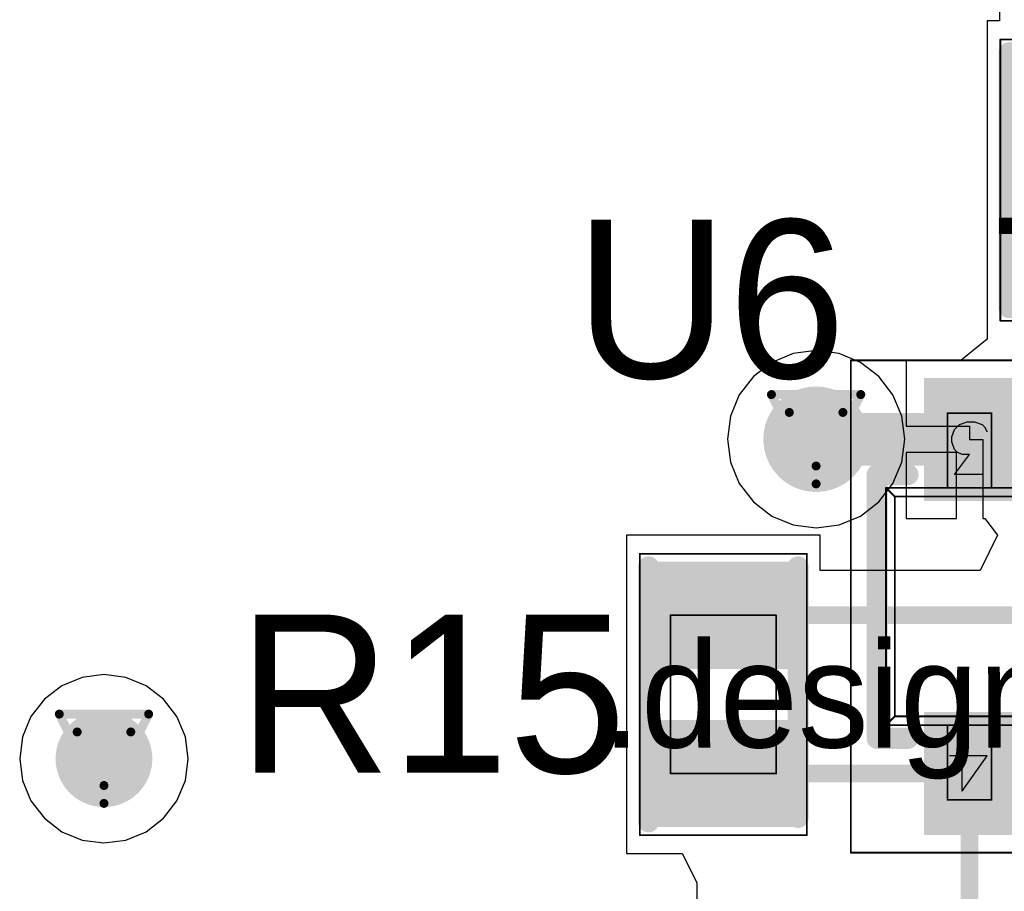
# Model space of a CAD drawing. Header units: millimetres. Extents: x 138 to 555, y 26 to 334.
# Tile 460 of 656: x 255.77 to 261.37, y 294.79 to 299.74. Entities that reach past the tile are written whole.
import ezdxf

# ---------------------------------------------------------------- set-up
doc = ezdxf.new("R2010")
doc.units = ezdxf.units.MM
for name, color, linetype in [('BottomLayer', 5, 'Continuous'), ('DrillDrawing', 1, 'Continuous'), ('Mechanical20', 56, 'Continuous'), ('Mechanical27', 56, 'Continuous'), ('MidLayer1', 16, 'Continuous'), ('MidLayer2', 76, 'Continuous'), ('MidLayer3', 90, 'Continuous'), ('MidLayer4', 156, 'Continuous'), ('MultiLayer', 9, 'Continuous'), ('TopLayer', 1, 'Continuous'), ('TopOverlay', 2, 'Continuous'), ('TopPaste', 8, 'Continuous'), ('TopSolder', 216, 'Continuous'), ('ViaHoleLayer', 16, 'Continuous')]:
    doc.layers.add(name, color=color, linetype=linetype)

# ---------------------------------------------------------------- blocks, each defined once
blk = doc.blocks.new('DIO_SOT353_514')
at = {"layer": 'Mechanical20', "const_width": 0.01}
for points in [[(1.325, 1.4), (-1.325, 1.4)], [(-1.325, 1.4), (-1.325, -1.4)], [(1.325, 1.4), (1.325, -1.4)], [(1.325, -1.4), (-1.325, -1.4)]]:
    blk.add_lwpolyline(points, dxfattribs=at)
at = {"layer": 'Mechanical20', "const_width": 0.005}
for points in [[(-1.3275, 1.4, 1), (-1.3225, 1.4, 1)], [(-1.3275, 1.4, 1), (-1.3225, 1.4, 1)], [(1.3225, 1.4, 1), (1.3275, 1.4, 1)], [(1.3225, 1.4, 1), (1.3275, 1.4, 1)], [(-1.3275, -1.4, 1), (-1.3225, -1.4, 1)], [(-1.3275, -1.4, 1), (-1.3225, -1.4, 1)], [(1.3225, -1.4, 1), (1.3275, -1.4, 1)], [(1.3225, -1.4, 1), (1.3275, -1.4, 1)]]:
    blk.add_lwpolyline(points, format="xyb", close=True, dxfattribs=at)
at = {"layer": 'Mechanical27'}
for p, q in [((-0.7214, 1.0499), (-0.7357, 0.9214)), ((-0.5786, 1.0499), (-0.7214, 1.0499)), ((0.6928, 1.0499), (0.55, 0.85)), ((0.6928, 1.0499), (0.6928, 0.75)), ((-0.7357, 0.9214), (-0.7214, 0.9357)), ((-0.7214, 0.9357), (-0.6786, 0.95)), ((-0.6786, 0.95), (-0.6357, 0.95)), ((-0.6357, 0.95), (-0.5929, 0.9357)), ((-0.5929, 0.9357), (-0.5643, 0.9071)), ((-0.5643, 0.9071), (-0.55, 0.8643)), ((-0.55, 0.8643), (-0.55, 0.8357)), ((0.55, 0.85), (0.7642, 0.85)), ((-0.7357, 0.7786), (-0.75, 0.8071)), ((-0.5643, 0.7928), (-0.5929, 0.7643)), ((-0.55, 0.8357), (-0.5643, 0.7928)), ((-0.7214, 0.7643), (-0.7357, 0.7786)), ((-0.6786, 0.75), (-0.7214, 0.7643)), ((-0.6357, 0.75), (-0.6786, 0.75)), ((-0.5929, 0.7643), (-0.6357, 0.75)), ((-0.6714, -0.7929), (-0.6286, -0.7501)), ((-0.6286, -0.7501), (-0.6286, -1.05)), ((-0.0857, -0.8072), (-0.0714, -0.7786)), ((-0.0714, -0.7786), (-0.0572, -0.7643)), ((-0.0572, -0.7643), (-0.0286, -0.7501)), ((-0.0286, -0.7501), (0.0285, -0.7501)), ((0.0285, -0.7501), (0.0571, -0.7643)), ((0.0571, -0.7643), (0.0714, -0.7786)), ((0.0714, -0.7786), (0.0857, -0.8072)), ((0.5786, -0.7501), (0.7357, -0.7501)), ((0.7357, -0.7501), (0.65, -0.8643)), ((-0.7, -0.8072), (-0.6714, -0.7929)), ((-0.0857, -0.8215), (-0.0857, -0.8072)), ((0.0857, -0.8358), (0.0714, -0.8643)), ((0.0857, -0.8072), (0.0857, -0.8358)), ((0.0714, -0.8643), (0.0428, -0.9072)), ((0.65, -0.8643), (0.6928, -0.8643)), ((0.6928, -0.8643), (0.7214, -0.8786)), ((0.7214, -0.8786), (0.7357, -0.8929)), ((0.7357, -0.8929), (0.75, -0.9357)), ((0.0428, -0.9072), (-0.1, -1.05)), ((0.75, -0.9357), (0.75, -0.9643)), ((0.5643, -1.0214), (0.55, -0.9929)), ((0.7357, -1.0072), (0.7071, -1.0357)), ((0.75, -0.9643), (0.7357, -1.0072)), ((-0.1, -1.05), (0.1, -1.05)), ((0.5786, -1.0357), (0.5643, -1.0214)), ((0.6214, -1.05), (0.5786, -1.0357)), ((0.6643, -1.05), (0.6214, -1.05)), ((0.7071, -1.0357), (0.6643, -1.05))]:
    blk.add_line(p, q, dxfattribs=at)
at = {"layer": 'Mechanical27', "const_width": 0.01}
for points in [[(-0.775, 1.1), (-0.775, 0.675)], [(-0.525, 1.1), (-0.775, 1.1)], [(-0.525, 1.1), (-0.525, 0.675)], [(0.525, 1.1), (0.525, 0.675)], [(0.775, 1.1), (0.525, 1.1)], [(0.775, 1.1), (0.775, 0.675)], [(-1.075, 0.625), (-1.125, 0.675)], [(-1.125, 0.675), (-1.125, -0.675)], [(1.125, 0.675), (-1.125, 0.675)], [(1.125, 0.675), (1.075, 0.625)], [(1.125, 0.675), (1.125, -0.675)], [(1.075, 0.625), (-1.075, 0.625)], [(-1.075, 0.625), (-1.075, -0.625)], [(1.075, 0.625), (1.075, -0.625)], [(-1.075, -0.625), (-1.125, -0.675)], [(1.125, -0.675), (-1.125, -0.675)], [(1.075, -0.625), (-1.075, -0.625)], [(-0.775, -0.675), (-0.775, -1.1)], [(-0.525, -0.675), (-0.525, -1.1)], [(-0.125, -0.675), (-0.125, -1.1)], [(0.125, -0.675), (0.125, -1.1)], [(0.525, -0.675), (0.525, -1.1)], [(0.775, -0.675), (0.775, -1.1)], [(1.125, -0.675), (1.075, -0.625)], [(-0.525, -1.1), (-0.775, -1.1)], [(0.125, -1.1), (-0.125, -1.1)], [(0.775, -1.1), (0.525, -1.1)]]:
    blk.add_lwpolyline(points, dxfattribs=at)
at = {"layer": 'Mechanical27'}
for points, const_width in [([(-0.7775, 1.1, 1), (-0.7725, 1.1, 1)], 0.005), ([(-0.7775, 1.1, 1), (-0.7725, 1.1, 1)], 0.005), ([(-0.5275, 1.1, 1), (-0.5225, 1.1, 1)], 0.005), ([(-0.5275, 1.1, 1), (-0.5225, 1.1, 1)], 0.005), ([(0.5225, 1.1, 1), (0.5275, 1.1, 1)], 0.005), ([(0.5225, 1.1, 1), (0.5275, 1.1, 1)], 0.005), ([(0.7725, 1.1, 1), (0.7775, 1.1, 1)], 0.005), ([(0.7725, 1.1, 1), (0.7775, 1.1, 1)], 0.005), ([(-1.1275, 0.675, 1), (-1.1225, 0.675, 1)], 0.005), ([(-1.1275, 0.675, 1), (-1.1225, 0.675, 1)], 0.005), ([(-1.1275, 0.675, 1), (-1.1225, 0.675, 1)], 0.005), ([(-0.7775, 0.675, 1), (-0.7725, 0.675, 1)], 0.005), ([(-0.5275, 0.675, 1), (-0.5225, 0.675, 1)], 0.005), ([(0.5225, 0.675, 1), (0.5275, 0.675, 1)], 0.005), ([(0.7725, 0.675, 1), (0.7775, 0.675, 1)], 0.005), ([(1.1225, 0.675, 1), (1.1275, 0.675, 1)], 0.005), ([(1.1225, 0.675, 1), (1.1275, 0.675, 1)], 0.005), ([(1.1225, 0.675, 1), (1.1275, 0.675, 1)], 0.005), ([(-1.0775, 0.625, 1), (-1.0725, 0.625, 1)], 0.005), ([(-1.0775, 0.625, 1), (-1.0725, 0.625, 1)], 0.005), ([(-1.0775, 0.625, 1), (-1.0725, 0.625, 1)], 0.005), ([(1.0725, 0.625, 1), (1.0775, 0.625, 1)], 0.005), ([(1.0725, 0.625, 1), (1.0775, 0.625, 1)], 0.005), ([(1.0725, 0.625, 1), (1.0775, 0.625, 1)], 0.005), ([(-0.575, -0.325, 1), (-0.975, -0.325, 1)], 0.01), ([(-0.9775, -0.325, 1), (-0.9725, -0.325, 1)], 0.005), ([(-0.5775, -0.325, 1), (-0.5725, -0.325, 1)], 0.005), ([(-1.1275, -0.675, 1), (-1.1225, -0.675, 1)], 0.005), ([(-1.1275, -0.675, 1), (-1.1225, -0.675, 1)], 0.005), ([(-1.1275, -0.675, 1), (-1.1225, -0.675, 1)], 0.005), ([(-1.0775, -0.625, 1), (-1.0725, -0.625, 1)], 0.005), ([(-1.0775, -0.625, 1), (-1.0725, -0.625, 1)], 0.005), ([(-1.0775, -0.625, 1), (-1.0725, -0.625, 1)], 0.005), ([(-0.7775, -0.675, 1), (-0.7725, -0.675, 1)], 0.005), ([(-0.5275, -0.675, 1), (-0.5225, -0.675, 1)], 0.005), ([(-0.1275, -0.675, 1), (-0.1225, -0.675, 1)], 0.005), ([(0.1225, -0.675, 1), (0.1275, -0.675, 1)], 0.005), ([(0.5225, -0.675, 1), (0.5275, -0.675, 1)], 0.005), ([(0.7725, -0.675, 1), (0.7775, -0.675, 1)], 0.005), ([(1.0725, -0.625, 1), (1.0775, -0.625, 1)], 0.005), ([(1.0725, -0.625, 1), (1.0775, -0.625, 1)], 0.005), ([(1.0725, -0.625, 1), (1.0775, -0.625, 1)], 0.005), ([(1.1225, -0.675, 1), (1.1275, -0.675, 1)], 0.005), ([(1.1225, -0.675, 1), (1.1275, -0.675, 1)], 0.005), ([(1.1225, -0.675, 1), (1.1275, -0.675, 1)], 0.005), ([(-0.7775, -1.1, 1), (-0.7725, -1.1, 1)], 0.005), ([(-0.7775, -1.1, 1), (-0.7725, -1.1, 1)], 0.005), ([(-0.5275, -1.1, 1), (-0.5225, -1.1, 1)], 0.005), ([(-0.5275, -1.1, 1), (-0.5225, -1.1, 1)], 0.005), ([(-0.1275, -1.1, 1), (-0.1225, -1.1, 1)], 0.005), ([(-0.1275, -1.1, 1), (-0.1225, -1.1, 1)], 0.005), ([(0.1225, -1.1, 1), (0.1275, -1.1, 1)], 0.005), ([(0.1225, -1.1, 1), (0.1275, -1.1, 1)], 0.005), ([(0.5225, -1.1, 1), (0.5275, -1.1, 1)], 0.005), ([(0.5225, -1.1, 1), (0.5275, -1.1, 1)], 0.005), ([(0.7725, -1.1, 1), (0.7775, -1.1, 1)], 0.005), ([(0.7725, -1.1, 1), (0.7775, -1.1, 1)], 0.005)]:
    blk.add_lwpolyline(points, format="xyb", close=True, dxfattribs=dict(at, const_width=const_width))
at = {"layer": 'TopLayer'}
for points in [[(-0.44, 0.65), (-0.44, 1.25), (-0.86, 0.65), (-0.86, 1.25)], [(0.86, 0.65), (0.86, 1.25), (0.44, 0.65), (0.44, 1.25)], [(-0.44, -1.25), (-0.44, -0.65), (-0.86, -1.25), (-0.86, -0.65)], [(0.21, -1.25), (0.21, -0.65), (-0.21, -1.25), (-0.21, -0.65)], [(0.86, -1.25), (0.86, -0.65), (0.44, -1.25), (0.44, -0.65)]]:
    blk.add_solid(points, dxfattribs=at)
at = {"layer": 'TopOverlay'}
for p, q in [((-1.397, -1.2625), (-1.397, -0.4627)), ((-1.2066, -1.1101), (-1.2827, -1.1482)), ((-1.2827, -1.1482), (-1.397, -1.2625))]:
    blk.add_line(p, q, dxfattribs=at)
at = {"layer": 'TopOverlay', "const_width": 0.12}
for points in [[(-1.175, 0.75), (-1.175, -0.75)], [(-1, 0.75), (-1.175, 0.75)], [(0.3, 0.75), (-0.3, 0.75)], [(1.175, 0.75), (1, 0.75)], [(1.175, 0.75), (1.175, -0.75)], [(-1, -0.75), (-1.175, -0.75)], [(1.175, -0.75), (1, -0.75)]]:
    blk.add_lwpolyline(points, dxfattribs=at)
at = {"layer": 'TopOverlay'}
for points, const_width in [([(-1.205, 0.75, 1), (-1.145, 0.75, 1)], 0.06), ([(-1.205, 0.75, 1), (-1.145, 0.75, 1)], 0.06), ([(-1.03, 0.75, 1), (-0.97, 0.75, 1)], 0.06), ([(-0.33, 0.75, 1), (-0.27, 0.75, 1)], 0.06), ([(0.27, 0.75, 1), (0.33, 0.75, 1)], 0.06), ([(0.97, 0.75, 1), (1.03, 0.75, 1)], 0.06), ([(1.145, 0.75, 1), (1.205, 0.75, 1)], 0.06), ([(1.145, 0.75, 1), (1.205, 0.75, 1)], 0.06), ([(-0.5689, -0.325, 1), (-0.9812, -0.325, 1)], 0.12), ([(-1.0112, -0.325, 1), (-0.9512, -0.325, 1)], 0.06), ([(-0.5989, -0.325, 1), (-0.5389, -0.325, 1)], 0.06), ([(-1.205, -0.75, 1), (-1.145, -0.75, 1)], 0.06), ([(-1.205, -0.75, 1), (-1.145, -0.75, 1)], 0.06), ([(-1.03, -0.75, 1), (-0.97, -0.75, 1)], 0.06), ([(0.97, -0.75, 1), (1.03, -0.75, 1)], 0.06), ([(1.145, -0.75, 1), (1.205, -0.75, 1)], 0.06), ([(1.145, -0.75, 1), (1.205, -0.75, 1)], 0.06)]:
    blk.add_lwpolyline(points, format="xyb", close=True, dxfattribs=dict(at, const_width=const_width))
at = {"layer": 'TopPaste'}
for points in [[(-0.44, 0.65), (-0.44, 1.25), (-0.86, 0.65), (-0.86, 1.25)], [(0.86, 0.65), (0.86, 1.25), (0.44, 0.65), (0.44, 1.25)], [(-0.44, -1.25), (-0.44, -0.65), (-0.86, -1.25), (-0.86, -0.65)], [(0.21, -1.25), (0.21, -0.65), (-0.21, -1.25), (-0.21, -0.65)], [(0.86, -1.25), (0.86, -0.65), (0.44, -1.25), (0.44, -0.65)]]:
    blk.add_solid(points, dxfattribs=at)
at = {"layer": 'TopSolder'}
for points in [[(-0.39, 0.6), (-0.39, 1.3), (-0.91, 0.6), (-0.91, 1.3)], [(0.91, 0.6), (0.91, 1.3), (0.39, 0.6), (0.39, 1.3)], [(-0.39, -1.3), (-0.39, -0.6), (-0.91, -1.3), (-0.91, -0.6)], [(0.26, -1.3), (0.26, -0.6), (-0.26, -1.3), (-0.26, -0.6)], [(0.91, -1.3), (0.91, -0.6), (0.39, -1.3), (0.39, -0.6)]]:
    blk.add_solid(points, dxfattribs=at)
blk = doc.blocks.new('R0402_777')
at = {"layer": 'Mechanical20', "const_width": 0.01}
for points in [[(-0.8, -0.475), (-0.8, 0.475)], [(0.8, 0.475), (-0.8, 0.475)], [(0.8, -0.475), (0.8, 0.475)], [(0.8, -0.475), (-0.8, -0.475)]]:
    blk.add_lwpolyline(points, dxfattribs=at)
at = {"layer": 'Mechanical20', "const_width": 0.005}
for points in [[(-0.8025, 0.475, 1), (-0.7975, 0.475, 1)], [(-0.8025, 0.475, 1), (-0.7975, 0.475, 1)], [(0.7975, 0.475, 1), (0.8025, 0.475, 1)], [(0.7975, 0.475, 1), (0.8025, 0.475, 1)], [(-0.8025, -0.475, 1), (-0.7975, -0.475, 1)], [(-0.8025, -0.475, 1), (-0.7975, -0.475, 1)], [(0.7975, -0.475, 1), (0.8025, -0.475, 1)], [(0.7975, -0.475, 1), (0.8025, -0.475, 1)]]:
    blk.add_lwpolyline(points, format="xyb", close=True, dxfattribs=at)
at = {"layer": 'Mechanical27', "const_width": 0.01}
for points in [[(-0.45, -0.3), (-0.45, 0.3)], [(0.45, 0.3), (-0.45, 0.3)], [(0.45, -0.3), (0.45, 0.3)], [(0.45, -0.3), (-0.45, -0.3)]]:
    blk.add_lwpolyline(points, dxfattribs=at)
at = {"layer": 'Mechanical27', "const_width": 0.005}
for points in [[(-0.4525, 0.3, 1), (-0.4475, 0.3, 1)], [(-0.4525, 0.3, 1), (-0.4475, 0.3, 1)], [(0.4475, 0.3, 1), (0.4525, 0.3, 1)], [(0.4475, 0.3, 1), (0.4525, 0.3, 1)], [(-0.4525, -0.3, 1), (-0.4475, -0.3, 1)], [(-0.4525, -0.3, 1), (-0.4475, -0.3, 1)], [(0.4475, -0.3, 1), (0.4525, -0.3, 1)], [(0.4475, -0.3, 1), (0.4525, -0.3, 1)]]:
    blk.add_lwpolyline(points, format="xyb", close=True, dxfattribs=at)
at = {"layer": 'TopLayer'}
for points in [[(-0.195, -0.35), (-0.195, 0.35), (-0.705, -0.35), (-0.705, 0.35)], [(0.705, -0.35), (0.705, 0.35), (0.195, -0.35), (0.195, 0.35)]]:
    blk.add_solid(points, dxfattribs=at)
at = {"layer": 'TopOverlay', "const_width": 0.12}
for points in [[(0.7, 0.425), (-0.725, 0.425)], [(0.725, -0.425), (-0.725, -0.425)]]:
    blk.add_lwpolyline(points, dxfattribs=at)
at = {"layer": 'TopOverlay', "const_width": 0.06}
for points in [[(-0.755, 0.425, 1), (-0.695, 0.425, 1)], [(0.67, 0.425, 1), (0.73, 0.425, 1)], [(-0.755, -0.425, 1), (-0.695, -0.425, 1)], [(0.695, -0.425, 1), (0.755, -0.425, 1)]]:
    blk.add_lwpolyline(points, format="xyb", close=True, dxfattribs=at)
at = {"layer": 'TopPaste'}
for points in [[(-0.195, -0.35), (-0.195, 0.35), (-0.705, -0.35), (-0.705, 0.35)], [(0.705, -0.35), (0.705, 0.35), (0.195, -0.35), (0.195, 0.35)]]:
    blk.add_solid(points, dxfattribs=at)
at = {"layer": 'TopSolder'}
for points in [[(-0.145, -0.4), (-0.145, 0.4), (-0.755, -0.4), (-0.755, 0.4)], [(0.755, -0.4), (0.755, 0.4), (0.145, -0.4), (0.145, 0.4)]]:
    blk.add_solid(points, dxfattribs=at)
blk = doc.blocks.new('R0402_778')
at = {"layer": 'Mechanical20', "const_width": 0.01}
for points in [[(-0.8, -0.475), (-0.8, 0.475)], [(0.8, 0.475), (-0.8, 0.475)], [(0.8, -0.475), (0.8, 0.475)], [(0.8, -0.475), (-0.8, -0.475)]]:
    blk.add_lwpolyline(points, dxfattribs=at)
at = {"layer": 'Mechanical20', "const_width": 0.005}
for points in [[(-0.8025, 0.475, 1), (-0.7975, 0.475, 1)], [(-0.8025, 0.475, 1), (-0.7975, 0.475, 1)], [(0.7975, 0.475, 1), (0.8025, 0.475, 1)], [(0.7975, 0.475, 1), (0.8025, 0.475, 1)], [(-0.8025, -0.475, 1), (-0.7975, -0.475, 1)], [(-0.8025, -0.475, 1), (-0.7975, -0.475, 1)], [(0.7975, -0.475, 1), (0.8025, -0.475, 1)], [(0.7975, -0.475, 1), (0.8025, -0.475, 1)]]:
    blk.add_lwpolyline(points, format="xyb", close=True, dxfattribs=at)
at = {"layer": 'Mechanical27', "const_width": 0.01}
for points in [[(-0.45, -0.3), (-0.45, 0.3)], [(0.45, 0.3), (-0.45, 0.3)], [(0.45, -0.3), (0.45, 0.3)], [(0.45, -0.3), (-0.45, -0.3)]]:
    blk.add_lwpolyline(points, dxfattribs=at)
at = {"layer": 'Mechanical27', "const_width": 0.005}
for points in [[(-0.4525, 0.3, 1), (-0.4475, 0.3, 1)], [(-0.4525, 0.3, 1), (-0.4475, 0.3, 1)], [(0.4475, 0.3, 1), (0.4525, 0.3, 1)], [(0.4475, 0.3, 1), (0.4525, 0.3, 1)], [(-0.4525, -0.3, 1), (-0.4475, -0.3, 1)], [(-0.4525, -0.3, 1), (-0.4475, -0.3, 1)], [(0.4475, -0.3, 1), (0.4525, -0.3, 1)], [(0.4475, -0.3, 1), (0.4525, -0.3, 1)]]:
    blk.add_lwpolyline(points, format="xyb", close=True, dxfattribs=at)
at = {"layer": 'TopLayer'}
for points in [[(-0.195, -0.35), (-0.195, 0.35), (-0.705, -0.35), (-0.705, 0.35)], [(0.705, -0.35), (0.705, 0.35), (0.195, -0.35), (0.195, 0.35)]]:
    blk.add_solid(points, dxfattribs=at)
at = {"layer": 'TopOverlay', "const_width": 0.12}
for points in [[(0.7, 0.425), (-0.725, 0.425)], [(0.725, -0.425), (-0.725, -0.425)]]:
    blk.add_lwpolyline(points, dxfattribs=at)
at = {"layer": 'TopOverlay', "const_width": 0.06}
for points in [[(-0.755, 0.425, 1), (-0.695, 0.425, 1)], [(0.67, 0.425, 1), (0.73, 0.425, 1)], [(-0.755, -0.425, 1), (-0.695, -0.425, 1)], [(0.695, -0.425, 1), (0.755, -0.425, 1)]]:
    blk.add_lwpolyline(points, format="xyb", close=True, dxfattribs=at)
at = {"layer": 'TopPaste'}
for points in [[(-0.195, -0.35), (-0.195, 0.35), (-0.705, -0.35), (-0.705, 0.35)], [(0.705, -0.35), (0.705, 0.35), (0.195, -0.35), (0.195, 0.35)]]:
    blk.add_solid(points, dxfattribs=at)
at = {"layer": 'TopSolder'}
for points in [[(-0.145, -0.4), (-0.145, 0.4), (-0.755, -0.4), (-0.755, 0.4)], [(0.755, -0.4), (0.755, 0.4), (0.145, -0.4), (0.145, 0.4)]]:
    blk.add_solid(points, dxfattribs=at)

msp = doc.modelspace()

# ---------------------------------------------------------------- linework, layer by layer
at = {"layer": 'BottomLayer'}
for points, const_width in [([(260.1481, 297.3587, 1), (260.4481, 297.3587, 1)], 0.3), ([(256.1123, 295.5414, 1), (256.3873, 295.5414, 1)], 0.275)]:
    msp.add_lwpolyline(points, format="xyb", close=True, dxfattribs=dict(at, const_width=const_width))
at = {"layer": 'DrillDrawing', "const_width": 0.0508}
for points in [[(260.0441, 297.6127), (260.5521, 297.6127)], [(260.0441, 297.6127), (260.2981, 297.1047)], [(260.2981, 297.1047), (260.5521, 297.6127)], [(260.1457, 297.5111), (260.4505, 297.5111)], [(260.1457, 297.5111), (260.2981, 297.2063)], [(260.2981, 297.2063), (260.4505, 297.5111)], [(255.9958, 295.7954), (256.5038, 295.7954)], [(255.9958, 295.7954), (256.2498, 295.2874)], [(256.2498, 295.2874), (256.5038, 295.7954)], [(256.0974, 295.6938), (256.4022, 295.6938)], [(256.0974, 295.6938), (256.2498, 295.389)], [(256.2498, 295.389), (256.4022, 295.6938)]]:
    msp.add_lwpolyline(points, dxfattribs=at)
at = {"layer": 'DrillDrawing', "const_width": 0.0254}
for points in [[(260.0314, 297.6127, 1), (260.0568, 297.6127, 1)], [(260.0314, 297.6127, 1), (260.0568, 297.6127, 1)], [(260.5394, 297.6127, 1), (260.5648, 297.6127, 1)], [(260.5394, 297.6127, 1), (260.5648, 297.6127, 1)], [(260.133, 297.5111, 1), (260.1584, 297.5111, 1)], [(260.133, 297.5111, 1), (260.1584, 297.5111, 1)], [(260.4378, 297.5111, 1), (260.4632, 297.5111, 1)], [(260.4378, 297.5111, 1), (260.4632, 297.5111, 1)], [(260.2854, 297.2063, 1), (260.3108, 297.2063, 1)], [(260.2854, 297.2063, 1), (260.3108, 297.2063, 1)], [(260.2854, 297.1047, 1), (260.3108, 297.1047, 1)], [(260.2854, 297.1047, 1), (260.3108, 297.1047, 1)], [(255.9831, 295.7954, 1), (256.0085, 295.7954, 1)], [(255.9831, 295.7954, 1), (256.0085, 295.7954, 1)], [(256.4911, 295.7954, 1), (256.5165, 295.7954, 1)], [(256.4911, 295.7954, 1), (256.5165, 295.7954, 1)], [(256.0847, 295.6938, 1), (256.1101, 295.6938, 1)], [(256.0847, 295.6938, 1), (256.1101, 295.6938, 1)], [(256.3895, 295.6938, 1), (256.4149, 295.6938, 1)], [(256.3895, 295.6938, 1), (256.4149, 295.6938, 1)], [(256.2371, 295.389, 1), (256.2625, 295.389, 1)], [(256.2371, 295.389, 1), (256.2625, 295.389, 1)], [(256.2371, 295.2874, 1), (256.2625, 295.2874, 1)], [(256.2371, 295.2874, 1), (256.2625, 295.2874, 1)]]:
    msp.add_lwpolyline(points, format="xyb", close=True, dxfattribs=at)
at = {"layer": 'MidLayer1'}
for p, q in [((260.1675, 297.8459), (260.0459, 297.7955)), ((260.2981, 297.8631), (260.1675, 297.8459)), ((260.4286, 297.8459), (260.2981, 297.8631)), ((260.5502, 297.7955), (260.4286, 297.8459)), ((260.0459, 297.7955), (259.9415, 297.7153)), ((260.6547, 297.7153), (260.5502, 297.7955)), ((259.9415, 297.7153), (259.8613, 297.6109)), ((260.7348, 297.6109), (260.6547, 297.7153)), ((259.8613, 297.6109), (259.8109, 297.4893)), ((260.7852, 297.4893), (260.7348, 297.6109)), ((259.8109, 297.4893), (259.7937, 297.3587)), ((260.8024, 297.3587), (260.7852, 297.4893)), ((259.7937, 297.3587), (259.8109, 297.2282)), ((260.7852, 297.2282), (260.8024, 297.3587)), ((259.8109, 297.2282), (259.8613, 297.1066)), ((260.7348, 297.1066), (260.7852, 297.2282)), ((259.8613, 297.1066), (259.9415, 297.0021)), ((260.6547, 297.0021), (260.7348, 297.1066)), ((259.9415, 297.0021), (260.0459, 296.922)), ((260.5502, 296.922), (260.6547, 297.0021)), ((260.0459, 296.922), (260.1675, 296.8716)), ((260.4286, 296.8716), (260.5502, 296.922)), ((260.1675, 296.8716), (260.2981, 296.8544)), ((260.2981, 296.8544), (260.4286, 296.8716)), ((256.1258, 296.0042), (256.0103, 295.9563)), ((256.2498, 296.0205), (256.1258, 296.0042)), ((256.3738, 296.0042), (256.2498, 296.0205)), ((256.4894, 295.9563), (256.3738, 296.0042)), ((256.0103, 295.9563), (255.9111, 295.8802)), ((256.5886, 295.8802), (256.4894, 295.9563)), ((255.9111, 295.8802), (255.8349, 295.7809)), ((256.6647, 295.7809), (256.5886, 295.8802)), ((255.8349, 295.7809), (255.7871, 295.6654)), ((256.7126, 295.6654), (256.6647, 295.7809)), ((255.7871, 295.6654), (255.7707, 295.5414)), ((256.7289, 295.5414), (256.7126, 295.6654)), ((255.7707, 295.5414), (255.7871, 295.4174)), ((256.7126, 295.4174), (256.7289, 295.5414)), ((255.7871, 295.4174), (255.8349, 295.3018)), ((256.6647, 295.3018), (256.7126, 295.4174)), ((255.8349, 295.3018), (255.9111, 295.2026)), ((256.5886, 295.2026), (256.6647, 295.3018)), ((255.9111, 295.2026), (256.0103, 295.1265)), ((256.4894, 295.1265), (256.5886, 295.2026)), ((256.0103, 295.1265), (256.1258, 295.0786)), ((256.3738, 295.0786), (256.4894, 295.1265)), ((256.1258, 295.0786), (256.2498, 295.0623)), ((256.2498, 295.0623), (256.3738, 295.0786))]:
    msp.add_line(p, q, dxfattribs=at)
for points, const_width in [([(260.1481, 297.3587, 1), (260.4481, 297.3587, 1)], 0.3), ([(256.1123, 295.5414, 1), (256.3873, 295.5414, 1)], 0.275)]:
    msp.add_lwpolyline(points, format="xyb", close=True, dxfattribs=dict(at, const_width=const_width))
at = {"layer": 'MidLayer2'}
for points, const_width in [([(260.1481, 297.3587, 1), (260.4481, 297.3587, 1)], 0.3), ([(256.1123, 295.5414, 1), (256.3873, 295.5414, 1)], 0.275)]:
    msp.add_lwpolyline(points, format="xyb", close=True, dxfattribs=dict(at, const_width=const_width))
at = {"layer": 'MidLayer3'}
for points, const_width in [([(260.1481, 297.3587, 1), (260.4481, 297.3587, 1)], 0.3), ([(256.1123, 295.5414, 1), (256.3873, 295.5414, 1)], 0.275)]:
    msp.add_lwpolyline(points, format="xyb", close=True, dxfattribs=dict(at, const_width=const_width))
at = {"layer": 'MidLayer4'}
for p, q in [((260.1675, 297.8459), (260.0459, 297.7955)), ((260.2981, 297.8631), (260.1675, 297.8459)), ((260.4286, 297.8459), (260.2981, 297.8631)), ((260.5502, 297.7955), (260.4286, 297.8459)), ((260.0459, 297.7955), (259.9415, 297.7153)), ((260.6547, 297.7153), (260.5502, 297.7955)), ((259.9415, 297.7153), (259.8613, 297.6109)), ((260.7348, 297.6109), (260.6547, 297.7153)), ((259.8613, 297.6109), (259.8109, 297.4893)), ((260.7852, 297.4893), (260.7348, 297.6109)), ((259.8109, 297.4893), (259.7937, 297.3587)), ((260.8024, 297.3587), (260.7852, 297.4893)), ((259.7937, 297.3587), (259.8109, 297.2282)), ((260.7852, 297.2282), (260.8024, 297.3587)), ((259.8109, 297.2282), (259.8613, 297.1066)), ((260.7348, 297.1066), (260.7852, 297.2282)), ((259.8613, 297.1066), (259.9415, 297.0021)), ((260.6547, 297.0021), (260.7348, 297.1066)), ((259.9415, 297.0021), (260.0459, 296.922)), ((260.5502, 296.922), (260.6547, 297.0021)), ((260.0459, 296.922), (260.1675, 296.8716)), ((260.4286, 296.8716), (260.5502, 296.922)), ((260.1675, 296.8716), (260.2981, 296.8544)), ((260.2981, 296.8544), (260.4286, 296.8716)), ((256.1258, 296.0042), (256.0103, 295.9563)), ((256.2498, 296.0205), (256.1258, 296.0042)), ((256.3738, 296.0042), (256.2498, 296.0205)), ((256.4894, 295.9563), (256.3738, 296.0042)), ((256.0103, 295.9563), (255.9111, 295.8802)), ((256.5886, 295.8802), (256.4894, 295.9563)), ((255.9111, 295.8802), (255.8349, 295.7809)), ((256.6647, 295.7809), (256.5886, 295.8802)), ((255.8349, 295.7809), (255.7871, 295.6654)), ((256.7126, 295.6654), (256.6647, 295.7809)), ((255.7871, 295.6654), (255.7707, 295.5414)), ((256.7289, 295.5414), (256.7126, 295.6654)), ((255.7707, 295.5414), (255.7871, 295.4174)), ((256.7126, 295.4174), (256.7289, 295.5414)), ((255.7871, 295.4174), (255.8349, 295.3018)), ((256.6647, 295.3018), (256.7126, 295.4174)), ((255.8349, 295.3018), (255.9111, 295.2026)), ((256.5886, 295.2026), (256.6647, 295.3018)), ((255.9111, 295.2026), (256.0103, 295.1265)), ((256.4894, 295.1265), (256.5886, 295.2026)), ((256.0103, 295.1265), (256.1258, 295.0786)), ((256.3738, 295.0786), (256.4894, 295.1265)), ((256.1258, 295.0786), (256.2498, 295.0623)), ((256.2498, 295.0623), (256.3738, 295.0786))]:
    msp.add_line(p, q, dxfattribs=at)
for points, const_width in [([(260.1481, 297.3587, 1), (260.4481, 297.3587, 1)], 0.3), ([(256.1123, 295.5414, 1), (256.3873, 295.5414, 1)], 0.275)]:
    msp.add_lwpolyline(points, format="xyb", close=True, dxfattribs=dict(at, const_width=const_width))
at = {"layer": 'MultiLayer'}
for points, const_width in [([(260.1481, 297.3587, 1), (260.4481, 297.3587, 1)], 0.3), ([(256.1123, 295.5414, 1), (256.3873, 295.5414, 1)], 0.275)]:
    msp.add_lwpolyline(points, format="xyb", close=True, dxfattribs=dict(at, const_width=const_width))
at = {"layer": 'TopLayer'}
for p, q in [((261.3405, 300.5524), (261.3405, 299.7374)), ((261.3405, 299.7374), (261.2705, 299.7374)), ((261.2705, 299.7374), (261.2705, 298.8274)), ((261.2705, 298.8274), (261.2705, 297.9274)), ((261.2705, 297.9274), (261.1202, 297.8074)), ((261.1202, 297.8074), (260.8105, 297.8074)), ((260.8105, 297.8074), (260.8105, 297.4324)), ((260.8105, 297.4324), (261.1705, 297.4324)), ((261.1705, 297.4324), (261.1705, 297.3574)), ((261.1705, 297.3574), (261.2455, 297.3574)), ((261.2455, 297.3574), (261.2455, 296.9074)), ((261.0955, 297.2824), (260.8105, 297.2824)), ((260.8105, 297.2824), (260.8105, 296.9074)), ((261.0955, 296.9074), (261.0955, 297.2824)), ((260.8105, 296.9074), (261.0955, 296.9074)), ((261.2455, 296.9074), (261.2574, 296.9074)), ((261.2574, 296.9074), (261.3298, 296.8123)), ((260.3205, 296.8124), (259.2205, 296.8124)), ((259.2205, 296.8124), (259.2205, 295.9024)), ((260.3205, 296.6123), (260.3205, 296.8124)), ((261.3298, 296.8123), (261.2306, 296.6123)), ((261.2306, 296.6123), (260.3205, 296.6123)), ((259.2205, 295.9024), (259.2205, 295.0024)), ((259.2205, 295.0024), (259.536, 295.0024)), ((259.536, 295.0024), (259.6205, 294.8374)), ((259.6205, 294.8374), (259.6205, 293.9274))]:
    msp.add_line(p, q, dxfattribs=at)
for points, const_width in [([(260.1481, 297.3587, 1), (260.4481, 297.3587, 1)], 0.3), ([(260.2231, 297.3587, 1), (260.3731, 297.3587, 1)], 0.15), ([(260.2244, 297.3574, 1), (260.3744, 297.3574, 1)], 0.15), ([(260.2244, 297.3574, 1), (260.3744, 297.3574, 1)], 0.15), ([(261.0954, 297.3574, 1), (261.2454, 297.3574, 1)], 0.15), ([(259.7454, 296.3574, 1), (259.7954, 296.3574, 1)], 0.05), ([(256.1123, 295.5414, 1), (256.3873, 295.5414, 1)], 0.275), ([(259.7454, 295.4574, 1), (259.7954, 295.4574, 1)], 0.05), ([(261.1454, 295.4574, 1), (261.1954, 295.4574, 1)], 0.05), ([(261.1454, 295.4574, 1), (261.1954, 295.4574, 1)], 0.05)]:
    msp.add_lwpolyline(points, format="xyb", close=True, dxfattribs=dict(at, const_width=const_width))
for points, const_width in [([(260.2981, 297.3587), (260.2994, 297.3574)], 0.3), ([(260.2994, 297.3574), (261.1704, 297.3574)], 0.3), ([(259.7704, 296.3574), (261.4353, 296.3574)], 0.1), ([(259.7704, 295.4574), (261.1704, 295.4574)], 0.1), ([(261.1704, 294.3824), (261.1704, 295.4574)], 0.1)]:
    msp.add_lwpolyline(points, dxfattribs=dict(at, const_width=const_width))
at = {"layer": 'ViaHoleLayer', "const_width": 0.15}
for points in [[(260.2231, 297.3587, 1), (260.3731, 297.3587, 1)], [(256.1748, 295.5414, 1), (256.3248, 295.5414, 1)]]:
    msp.add_lwpolyline(points, format="xyb", close=True, dxfattribs=at)

# ---------------------------------------------------------------- block references
for name, p, rotation in [('R0402_778', (261.8205, 298.8324), 270), ('DIO_SOT353_514', (261.8205, 296.4074), 180), ('R0402_777', (259.7705, 295.9074), 270)]:
    msp.add_blockref(name, p, dxfattribs=dict(rotation=rotation))

# ---------------------------------------------------------------- texts
at = {"layer": 'Mechanical27'}
for p in [(261.2644, 298.5262), (259.08, 295.6052)]:
    msp.add_text('.designator', height=0.599999, dxfattribs=at).set_placement(p)
at = {"layer": 'TopOverlay'}
for s, p in [('U6', (258.9278, 297.7067)), ('R15', (257.0111, 295.4616))]:
    msp.add_text(s, height=0.9, dxfattribs=at).set_placement(p)

doc.saveas('drawing.dxf')
